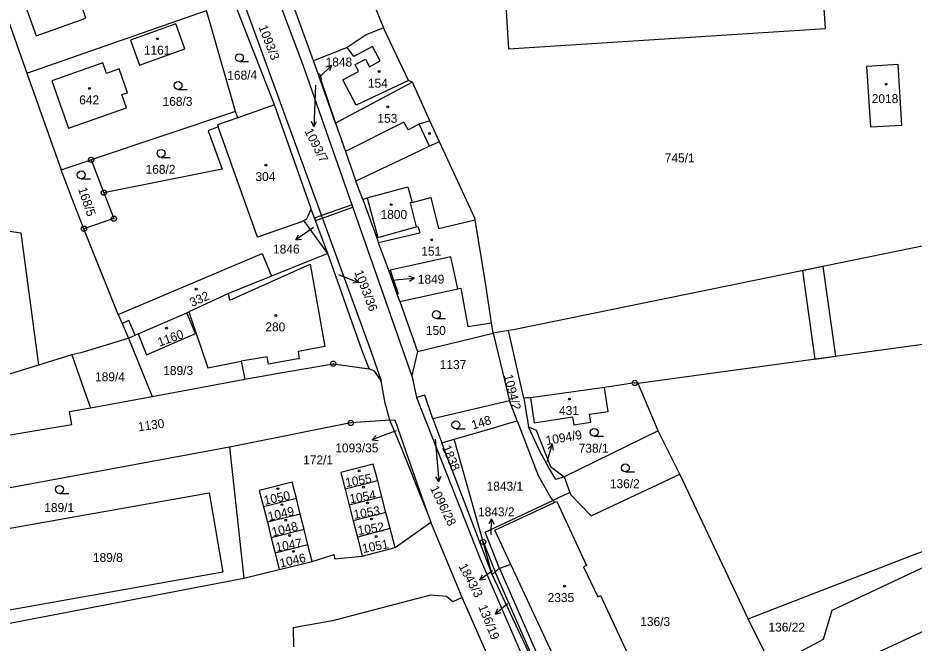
# Model space of a CAD drawing. Extents: x -680203 to -673936, y -1102717 to -1093650.
# Drawn here: x -679011.3 to -678840.6, y -1098321.8 to -1098202.8 of the extents above; entities that cross this region are included whole.
import ezdxf

# ---------------------------------------------------------------- set-up
doc = ezdxf.new("R2010")
doc.units = 0
for name, color, linetype in [('SOxx02xx_Koleje_param další_Popis10', 7, 'Continuous'), ('SOxx02xx_Staničení_Popis10', 7, 'Continuous'), ('SOxxxxxx_Koleje_hlavní_body_Popis10', 7, 'Continuous'), ('SOxxxxxx_Koleje_LN_parametry_Popis10', 7, 'Continuous'), ('SOxxxxxx_Koleje_param další_Popis10', 7, 'Continuous'), ('SOxxxxxx_Osa_bod_P', 7, 'Continuous'), ('SOxxxxxx_Staničení_Popis10', 7, 'Continuous'), ('x_prac', 7, 'Continuous')]:
    doc.layers.add(name, color=color, linetype=linetype)

msp = doc.modelspace()

# ---------------------------------------------------------------- linework, layer by layer
at = {"layer": 'SOxx02xx_Koleje_param další_Popis10'}
for centre, radius in [((-678997.36, -1098229.8), 0.5), ((-678997.36, -1098229.8), 0.0303), ((-678994.94, -1098236.06), 0.5), ((-678994.94, -1098236.06), 0.0303), ((-678993.03, -1098241), 0.5), ((-678993.03, -1098241), 0.0303), ((-678998.72, -1098242.92), 0.5), ((-678998.72, -1098242.92), 0.0303), ((-678951.25, -1098268.62), 0.5), ((-678951.25, -1098268.62), 0.0303), ((-678893.8, -1098272.29), 0.5), ((-678893.8, -1098272.29), 0.0303), ((-678947.89, -1098279.91), 0.5), ((-678947.89, -1098279.91), 0.0303), ((-678922.7, -1098302.56), 0.5), ((-678922.7, -1098302.56), 0.0303)]:
    msp.add_circle(centre, radius, dxfattribs=at)
at = {"layer": 'SOxx02xx_Staničení_Popis10'}
for p, q in [((-678953.75, -1098213.91), (-678951.59, -1098211.82)), ((-678951.59, -1098211.82), (-678952.66, -1098212.16)), ((-678951.59, -1098211.82), (-678951.96, -1098212.88)), ((-678954.65, -1098215.58), (-678954.83, -1098220.5)), ((-678954.83, -1098220.5), (-678954.94, -1098223.5)), ((-678954.94, -1098223.5), (-678955.4, -1098222.48)), ((-678954.94, -1098223.5), (-678954.4, -1098222.52)), ((-678955.01, -1098242.69), (-678955.92, -1098243.34)), ((-678955.92, -1098243.34), (-678958.38, -1098245.06)), ((-678958.38, -1098245.06), (-678957.84, -1098244.08)), ((-678958.38, -1098245.06), (-678957.27, -1098244.9)), ((-678950.25, -1098251.65), (-678949.19, -1098252.07)), ((-678949.19, -1098252.07), (-678946.41, -1098253.19)), ((-678946.41, -1098253.19), (-678947.52, -1098253.28)), ((-678946.41, -1098253.19), (-678947.15, -1098252.35)), ((-678939.92, -1098252.71), (-678938.77, -1098252.62)), ((-678938.77, -1098252.62), (-678935.78, -1098252.36)), ((-678935.78, -1098252.36), (-678936.82, -1098251.95)), ((-678935.78, -1098252.36), (-678936.73, -1098252.95)), ((-678941, -1098282.07), (-678943.8, -1098283.15)), ((-678943.8, -1098283.15), (-678943.05, -1098282.32)), ((-678939.23, -1098281.4), (-678941, -1098282.07)), ((-678943.8, -1098283.15), (-678942.69, -1098283.25)), ((-678931.83, -1098282.98), (-678931.38, -1098288.1)), ((-678910.35, -1098286.9), (-678909.52, -1098284.02)), ((-678909.52, -1098284.02), (-678910.28, -1098284.84)), ((-678909.52, -1098284.02), (-678909.32, -1098285.12)), ((-678910.49, -1098287.39), (-678910.35, -1098286.9)), ((-678931.38, -1098288.1), (-678931.12, -1098291.09)), ((-678931.12, -1098291.09), (-678931.7, -1098290.14)), ((-678931.12, -1098291.09), (-678930.71, -1098290.05)), ((-678921.11, -1098298.15), (-678921.63, -1098299.14)), ((-678921.16, -1098301.15), (-678921.11, -1098298.15)), ((-678921.11, -1098298.15), (-678920.62, -1098299.16)), ((-678920.88, -1098308.07), (-678923.34, -1098309.79)), ((-678923.34, -1098309.79), (-678922.81, -1098308.81)), ((-678923.34, -1098309.79), (-678922.23, -1098309.63)), ((-678918.05, -1098314.34), (-678920.32, -1098316.31)), ((-678920.32, -1098316.31), (-678919.89, -1098315.27)), ((-678920.32, -1098316.31), (-678919.23, -1098316.03))]:
    msp.add_line(p, q, dxfattribs=at)
at = {"layer": 'SOxxxxxx_Koleje_hlavní_body_Popis10'}
for p, q in [((-678969.12, -1098211.1), (-678967.37, -1098211.1)), ((-678980.8, -1098216.4), (-678979.05, -1098216.4)), ((-678984.04, -1098229.33), (-678982.29, -1098229.33)), ((-678999.25, -1098233.42), (-678997.5, -1098233.42)), ((-678931.59, -1098260.02), (-678929.84, -1098260.02)), ((-678927.88, -1098281.02), (-678926.13, -1098281.02)), ((-678901.53, -1098282.45), (-678899.78, -1098282.45)), ((-678895.59, -1098289.21), (-678893.84, -1098289.21)), ((-679003.38, -1098293.32), (-679001.63, -1098293.32))]:
    msp.add_line(p, q, dxfattribs=at)
for centre in [(-678969.12, -1098210.35), (-678980.8, -1098215.65), (-678984.04, -1098228.58), (-678999.25, -1098232.67), (-678931.59, -1098259.27), (-678927.88, -1098280.27), (-678901.53, -1098281.7), (-678895.59, -1098288.46), (-679003.38, -1098292.57)]:
    msp.add_circle(centre, 0.75, dxfattribs=at)
at = {"layer": 'SOxxxxxx_Koleje_LN_parametry_Popis10'}
for points in [[(-678954.78, -1098240.9), (-678954.61, -1098241.37), (-678953.29, -1098240.9), (-678947.48, -1098238.82), (-678947.65, -1098238.35), (-678953.46, -1098240.43)], [(-678857.94, -1098250.12), (-678861.86, -1098250.92), (-678859.49, -1098267.77), (-678855.53, -1098267.22)]]:
    msp.add_lwpolyline(points, close=True, dxfattribs=at)
at = {"layer": 'SOxxxxxx_Koleje_param další_Popis10'}
for centre in [(-678984.71, -1098206.74), (-678942.51, -1098212.97), (-678997.65, -1098216.2), (-678845.94, -1098215.42), (-678940.84, -1098219.72), (-678932.88, -1098224.8), (-678964.08, -1098230.82), (-678940.22, -1098238.34), (-678932.49, -1098245.04), (-678977.36, -1098254.42), (-678962.19, -1098259.44), (-678983.01, -1098261.85), (-678906.25, -1098275.36), (-678946.29, -1098289.04), (-678961.8, -1098292.43), (-678945.49, -1098292.14), (-678961.03, -1098295.47), (-678944.72, -1098295.15), (-678960.29, -1098298.41), (-678943.93, -1098298.2), (-678959.56, -1098301.33), (-678943.07, -1098301.54), (-678958.8, -1098304.37), (-678907.19, -1098310.98)]:
    msp.add_circle(centre, 0.175, dxfattribs=at)
at = {"layer": 'SOxxxxxx_Staničení_Popis10'}
for p, q in [((-678947.3, -1098210.12), (-678948.59, -1098208.38)), ((-678943.76, -1098208.22), (-678947.3, -1098210.12)), ((-678942.3, -1098210.97), (-678943.76, -1098208.22)), ((-678947.08, -1098211.64), (-678945.12, -1098210.66)), ((-678945.12, -1098210.66), (-678944.36, -1098212.07)), ((-678946.42, -1098213.01), (-678947.08, -1098211.64)), ((-678944.36, -1098212.07), (-678942.3, -1098210.97)), ((-678949.44, -1098214.58), (-678946.42, -1098213.01)), ((-678946.88, -1098219.41), (-678949.44, -1098214.58)), ((-678936.9, -1098214.71), (-678946.88, -1098219.41)), ((-678937.79, -1098222.61), (-678948.88, -1098228.24)), ((-678936.94, -1098224.07), (-678937.79, -1098222.61)), ((-678932.82, -1098222.38), (-678934.86, -1098223.03)), ((-678965.64, -1098244.5), (-678973.15, -1098223.52)), ((-678934.86, -1098223.03), (-678936.94, -1098224.07)), ((-678932.91, -1098227.23), (-678934.86, -1098223.03)), ((-678944.8, -1098237.04), (-678942.74, -1098244.59)), ((-678936.22, -1098237.92), (-678932.62, -1098236.98)), ((-678932.62, -1098236.98), (-678931.16, -1098242.88)), ((-678957.31, -1098241.59), (-678965.64, -1098244.5)), ((-678957.31, -1098241.59), (-678956.86, -1098241.35)), ((-678931.16, -1098242.88), (-678924.23, -1098241.22)), ((-678942.74, -1098244.59), (-678935.45, -1098242.56)), ((-678928.85, -1098248.3), (-678940.42, -1098250.82)), ((-678927.52, -1098254.36), (-678928.85, -1098248.3)), ((-678970.95, -1098256.54), (-678955.62, -1098249.69)), ((-678955.62, -1098249.69), (-678952.82, -1098265.33)), ((-678970.95, -1098256.54), (-678971.2, -1098255.26)), ((-678990.19, -1098260.4), (-678991.47, -1098260.95)), ((-678988.97, -1098263.21), (-678990.19, -1098260.4)), ((-678952.82, -1098265.33), (-678957.89, -1098266.28)), ((-678957.89, -1098266.28), (-678957.76, -1098267.69)), ((-678963.83, -1098267.3), (-678968.76, -1098268.16)), ((-678963.59, -1098268.71), (-678963.83, -1098267.3)), ((-678958.3, -1098267.79), (-678963.59, -1098268.71)), ((-678957.76, -1098267.69), (-678958.3, -1098267.79))]:
    msp.add_line(p, q, dxfattribs=at)
at = {"layer": 'x_prac'}
for p, q in [((-678962.46, -1098219.33), (-678973.1, -1098191.91)), ((-679016.08, -1098194.78), (-679009.62, -1098213.31)), ((-678945.79, -1098194.6), (-678941.64, -1098204.67)), ((-679009.62, -1098213.31), (-678975.4, -1098201.38)), ((-678969.84, -1098220.61), (-678975.4, -1098201.38)), ((-678955, -1098210.96), (-678958.54, -1098201.18)), ((-678954.14, -1098213.4), (-678955, -1098210.96)), ((-679009.62, -1098213.31), (-679003.07, -1098231.71)), ((-678950.79, -1098222.85), (-678954.14, -1098213.4)), ((-678936.16, -1098215), (-678950.79, -1098222.85)), ((-678962.46, -1098219.33), (-678969.44, -1098221.81)), ((-678969.84, -1098220.61), (-678997.36, -1098229.8)), ((-678969.44, -1098221.81), (-678969.84, -1098220.61)), ((-679003.07, -1098231.71), (-678997.36, -1098229.8)), ((-678997.36, -1098229.8), (-678994.94, -1098236.06)), ((-678945.62, -1098237.35), (-678946.91, -1098233.87)), ((-678952.28, -1098247.62), (-678955.42, -1098239.19)), ((-678992.24, -1098259.25), (-678998.72, -1098242.92)), ((-679010.74, -1098243.69), (-679007.39, -1098268.9)), ((-678940.66, -1098250.87), (-678942.64, -1098245.62)), ((-678939.06, -1098255.41), (-678940.66, -1098250.87)), ((-678938.58, -1098256.76), (-678939.06, -1098255.41)), ((-678938.58, -1098256.76), (-678935.22, -1098266.28)), ((-678988.41, -1098262.97), (-678979.14, -1098258.95)), ((-678979.14, -1098258.95), (-678978.72, -1098258.75)), ((-678920.8, -1098262.79), (-678921.09, -1098260.84)), ((-678990.25, -1098263.77), (-678985.76, -1098274.86)), ((-678935.22, -1098266.28), (-678920.8, -1098262.79)), ((-678917.83, -1098262.33), (-678920.8, -1098262.79)), ((-678920.8, -1098262.79), (-678917.64, -1098275.7)), ((-678914.93, -1098275.17), (-678917.83, -1098262.33)), ((-679001.02, -1098266.94), (-679007.39, -1098268.9)), ((-678935.22, -1098266.28), (-678936.28, -1098270.85)), ((-679007.39, -1098268.9), (-679032.82, -1098276.71)), ((-678985.76, -1098274.86), (-678968.11, -1098271.6)), ((-678936.28, -1098270.85), (-678935.39, -1098275.04)), ((-678899.58, -1098273.13), (-678913.66, -1098275.15)), ((-678889.33, -1098281.43), (-678893.17, -1098272.4)), ((-678997.49, -1098277.03), (-678985.76, -1098274.86)), ((-678917.64, -1098275.7), (-678932.29, -1098279.1)), ((-678916.19, -1098279.48), (-678917.64, -1098275.7)), ((-678914.93, -1098275.17), (-678914.06, -1098280.66)), ((-678932.29, -1098279.1), (-678930.53, -1098283.68)), ((-678889.33, -1098281.43), (-678907.27, -1098290.17)), ((-678885.23, -1098289.65), (-678889.33, -1098281.43)), ((-678930.53, -1098283.68), (-678928.23, -1098283.01)), ((-678920.95, -1098308.74), (-678930.53, -1098283.68)), ((-678922.7, -1098302.56), (-678928.23, -1098283.01)), ((-678971.02, -1098284.55), (-679022.34, -1098294.02)), ((-678971.02, -1098284.55), (-678968.26, -1098309.47)), ((-678942.77, -1098290.93), (-678948.98, -1098292.54)), ((-678941.99, -1098293.95), (-678942.77, -1098290.93)), ((-678907.27, -1098290.17), (-678906.17, -1098293.13)), ((-678872.23, -1098317.24), (-678885.23, -1098289.65)), ((-678948.98, -1098292.54), (-678948.21, -1098295.57)), ((-678958.27, -1098294.31), (-678964.52, -1098295.88)), ((-678957.52, -1098297.26), (-678958.27, -1098294.31)), ((-678941.99, -1098293.95), (-678948.21, -1098295.57)), ((-678941.21, -1098296.95), (-678941.99, -1098293.95)), ((-678906.17, -1098293.13), (-678909.44, -1098294.66)), ((-678964.52, -1098295.88), (-678963.78, -1098298.83)), ((-678948.21, -1098295.57), (-678947.44, -1098298.57)), ((-678909.44, -1098294.66), (-678909.12, -1098295.07)), ((-678957.52, -1098297.26), (-678963.78, -1098298.83)), ((-678956.79, -1098300.19), (-678957.52, -1098297.26)), ((-678941.21, -1098296.95), (-678947.44, -1098298.57)), ((-678940.41, -1098300.03), (-678941.21, -1098296.95)), ((-678933.5, -1098296.57), (-678932.62, -1098298.8)), ((-678963.78, -1098298.83), (-678963.05, -1098301.76)), ((-678947.44, -1098298.57), (-678946.65, -1098301.65)), ((-678939.47, -1098303.65), (-678932.62, -1098298.8)), ((-678926.68, -1098313.12), (-678932.62, -1098298.8)), ((-678956.79, -1098300.19), (-678963.05, -1098301.76)), ((-678956.06, -1098303.11), (-678956.79, -1098300.19)), ((-678940.41, -1098300.03), (-678946.65, -1098301.65)), ((-678939.47, -1098303.65), (-678940.41, -1098300.03)), ((-678963.05, -1098301.76), (-678962.31, -1098304.68)), ((-678946.65, -1098301.65), (-678945.71, -1098305.25)), ((-678920.95, -1098308.74), (-678922.7, -1098302.56)), ((-678922.7, -1098302.56), (-678920.41, -1098308.26)), ((-678956.06, -1098303.11), (-678962.31, -1098304.68)), ((-678962.31, -1098304.68), (-678961.52, -1098307.84)), ((-678955.27, -1098306.27), (-678956.06, -1098303.11)), ((-678945.71, -1098305.25), (-678939.47, -1098303.65)), ((-678961.52, -1098307.84), (-678955.27, -1098306.27)), ((-678968.26, -1098309.47), (-678961.52, -1098307.84)), ((-678917.42, -1098306.86), (-678919.59, -1098307.63)), ((-679019.35, -1098319.29), (-678968.26, -1098309.47)), ((-678920.95, -1098308.74), (-678920.41, -1098308.26)), ((-678908.79, -1098334.68), (-678920.95, -1098308.74)), ((-678908.79, -1098334.68), (-678920.41, -1098308.26)), ((-678869.02, -1098323.62), (-678872.23, -1098317.24))]:
    msp.add_line(p, q, dxfattribs=at)
for points in [[(-678927.02, -1098162.68), (-678899.6, -1098160.93), (-678899.41, -1098163.23), (-678898.78, -1098163.19), (-678898.11, -1098172.81), (-678892.47, -1098172.4), (-678890.98, -1098196.5), (-678918.51, -1098198.33), (-678917.83, -1098208.68), (-678857.46, -1098204.77), (-678858.15, -1098194.38), (-678876.27, -1098195.57), (-678877.57, -1098171.61), (-678835.01, -1098168.72)], [(-678936.28, -1098270.85), (-678956.95, -1098211.76), (-678968.38, -1098181.34), (-678968.85, -1098179.09)], [(-678971.38, -1098191.32), (-678943.99, -1098266.37), (-678942.12, -1098271.91)], [(-678998.34, -1098202.82), (-678999.33, -1098200), (-678997.52, -1098199.31), (-678999.37, -1098194.58), (-679001.09, -1098195.26), (-679001.46, -1098194.32), (-679010.86, -1098197.65), (-679007.85, -1098206.17), (-678998.34, -1098202.82)], [(-678979.54, -1098208.68), (-678981.24, -1098203.92), (-678989.87, -1098207), (-678988.17, -1098211.76), (-678979.54, -1098208.68)], [(-678941.64, -1098204.67), (-678944.94, -1098206.02), (-678948.59, -1098208.38), (-678955, -1098210.96)], [(-678936.16, -1098215), (-678936.9, -1098214.71), (-678941.64, -1098204.67)], [(-679001.64, -1098223.8), (-678990.64, -1098219.9), (-678991.51, -1098217.39), (-678990.44, -1098217.02), (-678992.02, -1098212.49), (-678994.46, -1098213.35), (-678995.16, -1098211.35), (-679004.86, -1098214.73), (-679001.64, -1098223.8)], [(-678843.64, -1098211.65), (-678849.65, -1098212.04), (-678848.92, -1098223.55), (-678842.9, -1098223.17), (-678843.64, -1098211.65)], [(-678954.14, -1098213.4), (-678953.88, -1098213.4), (-678953.45, -1098214.45), (-678953.59, -1098214.58), (-678950.79, -1098222.85)], [(-678931, -1098226.36), (-678932.82, -1098222.38), (-678936.16, -1098215)], [(-678955.42, -1098239.19), (-678955.58, -1098238.76), (-678962.46, -1098219.33)], [(-678969.44, -1098221.81), (-678973.27, -1098223.16), (-678973.15, -1098223.52), (-678975.06, -1098224.25), (-678972.39, -1098231.59), (-678994.94, -1098236.06)], [(-678950.79, -1098222.85), (-678948.88, -1098228.24), (-678946.91, -1098233.87)], [(-678931, -1098226.36), (-678932.91, -1098227.23), (-678936.06, -1098228.7), (-678946.91, -1098233.87)], [(-678921.09, -1098260.84), (-678922.24, -1098253.21), (-678924.23, -1098241.22), (-678924.28, -1098240.92), (-678931, -1098226.36)], [(-678998.72, -1098242.92), (-679000.96, -1098237.26), (-679003.07, -1098231.71)], [(-678994.94, -1098236.06), (-678993.03, -1098241), (-678998.72, -1098242.92)], [(-678945.62, -1098237.35), (-678944.8, -1098237.04), (-678937, -1098234.96), (-678936.22, -1098237.92), (-678936.61, -1098238.02), (-678935.45, -1098242.56), (-678935.1, -1098242.47), (-678934.89, -1098243.29), (-678934.77, -1098243.74), (-678942.64, -1098245.62)], [(-678945.62, -1098237.35), (-678942.79, -1098245.06), (-678942.64, -1098245.62)], [(-678952.28, -1098247.62), (-678956.86, -1098241.35), (-678956.28, -1098241.04), (-678955.42, -1098239.19)], [(-679038.25, -1098248.46), (-679015.54, -1098243.03), (-679010.74, -1098243.69)], [(-678830.36, -1098244.48), (-678916.89, -1098262.18), (-678917.83, -1098262.33)], [(-678992.24, -1098259.25), (-678964.8, -1098247.61), (-678962.98, -1098251.94)], [(-678952.28, -1098247.62), (-678955.74, -1098249.02), (-678962.98, -1098251.94)], [(-678944.37, -1098269.63), (-678945.78, -1098265.98), (-678952.28, -1098247.62)], [(-678940.66, -1098250.87), (-678940.42, -1098250.82), (-678938.87, -1098255.34), (-678939.06, -1098255.41)], [(-678765.91, -1098250.74), (-678780.61, -1098253.18), (-678830.88, -1098263.85), (-678833.85, -1098264.24), (-678893.17, -1098272.4)], [(-678962.98, -1098251.94), (-678971.2, -1098255.26), (-678978.72, -1098258.75)], [(-678938.58, -1098256.76), (-678927.52, -1098254.36), (-678926.93, -1098254.23), (-678925.63, -1098261.52), (-678921.09, -1098260.84)], [(-678992.24, -1098259.25), (-678991.47, -1098260.95), (-678990.25, -1098263.77)], [(-678988.41, -1098262.97), (-678986.79, -1098266.94), (-678977.45, -1098262.85), (-678979.14, -1098258.95)], [(-678978.72, -1098258.75), (-678975.14, -1098269.42), (-678968.76, -1098268.16), (-678968.11, -1098271.6)], [(-678990.25, -1098263.77), (-678991.4, -1098264.12), (-678999.35, -1098266.57), (-679001.02, -1098266.94)], [(-678990.25, -1098263.77), (-678988.97, -1098263.21), (-678988.41, -1098262.97)], [(-679001.02, -1098266.94), (-678998.68, -1098273.64), (-678997.49, -1098277.03)], [(-678968.11, -1098271.6), (-678961.67, -1098270.46), (-678951.25, -1098268.62), (-678944.37, -1098269.63)], [(-678942.12, -1098271.91), (-678943.34, -1098270.13), (-678944.37, -1098269.63)], [(-678940.48, -1098279.38), (-678941.36, -1098276.17), (-678942.12, -1098271.91)], [(-678893.17, -1098272.4), (-678893.8, -1098272.29), (-678899.58, -1098273.13)], [(-678913.66, -1098275.15), (-678912.97, -1098279.9), (-678905.66, -1098278.76), (-678905.42, -1098280.25), (-678902.2, -1098279.75), (-678902.43, -1098278.26), (-678898.89, -1098277.71), (-678899.58, -1098273.13)], [(-678932.29, -1098279.1), (-678933.81, -1098274.64), (-678935.39, -1098275.04)], [(-678935.39, -1098275.04), (-678923.24, -1098305.8), (-678915.85, -1098322.92), (-678910.06, -1098335.77)], [(-678913.66, -1098275.15), (-678914.53, -1098275.1), (-678914.93, -1098275.17)], [(-679038.68, -1098286.49), (-679001.02, -1098280.22), (-679001.47, -1098277.76), (-678997.49, -1098277.03)], [(-678940.48, -1098279.38), (-678947.89, -1098279.91), (-678971.02, -1098284.55)], [(-678940.48, -1098279.38), (-678939.53, -1098279.31), (-678937.86, -1098284.08), (-678933.5, -1098296.57)], [(-678933.5, -1098296.57), (-678938.09, -1098284.94), (-678940.48, -1098279.38)], [(-678928.23, -1098283.01), (-678922.01, -1098281.19), (-678918.01, -1098280.02), (-678916.19, -1098279.48)], [(-678916.19, -1098279.48), (-678912.21, -1098289.89), (-678909.82, -1098294.16), (-678909.44, -1098294.66)], [(-678914.06, -1098280.66), (-678912.6, -1098281.3), (-678909.84, -1098288.21), (-678907.27, -1098290.17)], [(-678907.27, -1098290.17), (-678908.84, -1098290.65), (-678910.18, -1098288.48), (-678912.01, -1098285.03), (-678914.06, -1098280.66)], [(-678942.77, -1098290.93), (-678943.61, -1098287.74), (-678949.8, -1098289.35), (-678948.98, -1098292.54)], [(-678906.17, -1098293.13), (-678906.01, -1098293.57), (-678902.11, -1098297.59), (-678885.23, -1098289.65)], [(-678958.27, -1098294.31), (-678959.05, -1098291.19), (-678965.32, -1098292.77), (-678964.52, -1098295.88)], [(-679020.93, -1098305.98), (-679013.84, -1098304.69), (-679013.52, -1098304.26), (-679014.27, -1098300.2), (-678974.9, -1098293.22), (-678972.24, -1098308.32), (-679013.98, -1098315.78), (-679014.49, -1098313.2), (-679018.84, -1098313.99), (-679019.93, -1098314.42)], [(-678919.59, -1098307.63), (-678922.33, -1098300.71), (-678909.44, -1098294.66)], [(-678917.42, -1098306.86), (-678920.46, -1098300.35), (-678909.12, -1098295.07)], [(-678909.12, -1098295.07), (-678908.67, -1098294.86), (-678903, -1098307.03), (-678903.54, -1098307.28), (-678900.85, -1098313.03), (-678900.32, -1098312.78), (-678893.28, -1098327.9), (-678905.02, -1098333.42), (-678917.42, -1098306.86)], [(-678872.23, -1098317.24), (-678840.07, -1098304.75), (-678819.41, -1098297.61), (-678814.87, -1098308.75)], [(-678818.59, -1098310.13), (-678823.42, -1098300.21), (-678856.29, -1098315.63), (-678857.89, -1098321.16), (-678867.65, -1098326.34)], [(-678955.27, -1098306.27), (-678951.05, -1098304.97), (-678950.97, -1098305.81), (-678945.71, -1098305.25)], [(-678920.41, -1098308.26), (-678919.77, -1098307.69), (-678919.59, -1098307.63)], [(-678919.59, -1098307.63), (-678908.02, -1098333.97), (-678906.08, -1098335.07), (-678902.24, -1098336.41), (-678899.3, -1098336.85), (-678896.66, -1098336.77), (-678869.02, -1098323.62)], [(-678926.68, -1098313.12), (-678928.49, -1098313.97), (-678929.69, -1098312.95), (-678932.71, -1098312.69), (-678951.36, -1098317.6), (-678958.89, -1098318.95), (-678958.79, -1098322.56)], [(-678874.07, -1098429.18), (-678880.91, -1098415.92), (-678883.42, -1098410.67), (-678919.42, -1098329.59), (-678926.68, -1098313.12)], [(-678822.38, -1098331.05), (-678822.71, -1098335.32), (-678841.64, -1098344.15), (-678844.73, -1098344.2), (-678849.26, -1098342.08), (-678853.05, -1098338.73), (-678854.42, -1098336.27), (-678854.43, -1098332.11), (-678853.47, -1098328.04), (-678851.71, -1098325.53), (-678829.77, -1098315.38)]]:
    msp.add_lwpolyline(points, dxfattribs=at)

# ---------------------------------------------------------------- texts
at = {"layer": 'SOxxxxxx_Osa_bod_P'}
for s, rotation, p in [('1093/3', 291, (-678965.49, -1098204.5)), ('168/4', 1, (-678971.41, -1098214.58)), ('1093/7', 297, (-678956.77, -1098224.33)), ('168/5', 289, (-678999.88, -1098235.35)), ('1093/36', 291, (-678947.24, -1098251.17)), ('332', 24, (-678978.13, -1098257.85)), ('1160', 20, (-678984.33, -1098265.4)), ('1094/2', 284, (-678918.77, -1098270.85)), ('1130', 8, (-678988.32, -1098281.5)), ('148', 17, (-678924.61, -1098281.18)), ('1094/9', 10, (-678910.6, -1098284.13)), ('1838', 293, (-678930.56, -1098284.57)), ('1055', 10, (-678948.79, -1098292.13)), ('1054', 10, (-678947.99, -1098295.24)), ('1096/28', 296, (-678932.86, -1098292.33)), ('1050', 12, (-678964.27, -1098295.52)), ('1049', 13, (-678963.48, -1098298.59)), ('1053', 9, (-678947.23, -1098298.2)), ('1048', 14, (-678962.73, -1098301.55)), ('1052', 9, (-678946.44, -1098301.27)), ('1047', 10, (-678962.06, -1098304.43)), ('1051', 11, (-678945.55, -1098304.7)), ('1046', 13, (-678961.25, -1098307.47)), ('1843/3', 298, (-678927.41, -1098307.21)), ('136/19', 292, (-678923.65, -1098314.92))]:
    msp.add_text(s, height=1.7, rotation=rotation, dxfattribs=at).set_placement(p)
for s, p in [('1161', (-678987.32, -1098209.77)), ('1848', (-678952.69, -1098212.03)), ('154', (-678944.64, -1098216.07)), ('642', (-678999.63, -1098219.23)), ('2018', (-678848.66, -1098219)), ('168/3', (-678983.75, -1098219.52)), ('153', (-678942.82, -1098222.75)), ('745/1', (-678888.09, -1098230.29)), ('168/2', (-678986.99, -1098232.46)), ('304', (-678966.06, -1098233.84)), ('1800', (-678942.23, -1098241.05)), ('1846', (-678962.7, -1098247.64)), ('151', (-678934.47, -1098248.06)), ('1849', (-678935.13, -1098253.38)), ('280', (-678964.17, -1098262.47)), ('150', (-678933.59, -1098263.15)), ('1137', (-678930.95, -1098269.65)), ('189/4', (-678996.61, -1098271.97)), ('189/3', (-678983.62, -1098270.77)), ('431', (-678908.23, -1098278.39)), ('1093/35', (-678950.85, -1098285.52)), ('738/1', (-678904.48, -1098285.57)), ('172/1', (-678956.97, -1098287.8)), ('1843/1', (-678922.02, -1098292.81)), ('136/2', (-678898.54, -1098292.33)), ('189/1', (-679006.29, -1098296.88)), ('1843/2', (-678923.66, -1098297.68)), ('189/8', (-678997.02, -1098306.38)), ('2335', (-678910.4, -1098314.02)), ('136/3', (-678892.76, -1098318.59)), ('136/22', (-678868.33, -1098319.64))]:
    msp.add_text(s, height=1.7, dxfattribs=at).set_placement(p)

doc.saveas('drawing.dxf')
